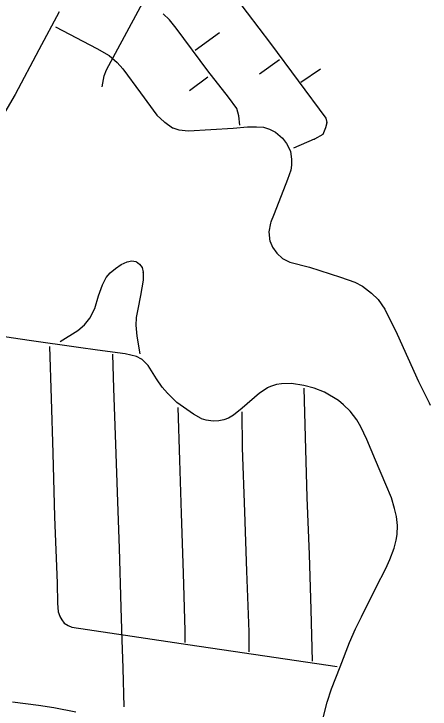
# Model space of a CAD drawing. Extents: x 1219626 to 1426462, y 456797 to 752399.
# Drawn here: x 1343320 to 1345334, y 513467 to 516832 of the extents above; entities that cross this region are included whole.
import ezdxf

# ---------------------------------------------------------------- set-up
doc = ezdxf.new("R2010")
doc.units = 0
doc.layers.add('City Streets', color=7, linetype='Continuous')
doc.layers.add('County Routes Highway Center Lines', color=7, linetype='Continuous')

msp = doc.modelspace()

# ---------------------------------------------------------------- linework, layer by layer
at = {"layer": 'City Streets'}
for p, q in [((1344256.4, 517092.2), (1344560.9, 516689)), ((1344072.6, 516803.1), (1344041.7, 516831.5)), ((1344105.5, 516762.5), (1344072.7, 516803)), ((1343520.7, 516769.2), (1343720.8, 516664.8)), ((1344257.8, 516556.5), (1344105.5, 516762.4)), ((1344315.3, 516740.2), (1344197.4, 516654.2)), ((1344560.9, 516689), (1344828.6, 516327.5)), ((1343720.8, 516664.8), (1343781.6, 516630)), ((1343781.8, 516629.9), (1343820.3, 516596.2)), ((1344604.4, 516609.7), (1344508.7, 516540.1)), ((1343820.4, 516596.1), (1343846.5, 516566.2)), ((1343757.5, 516531.4), (1343768, 516560.3)), ((1343846.5, 516566.1), (1343932.6, 516450.2)), ((1344358.3, 516428.9), (1344257.8, 516556.5)), ((1344803.6, 516564.2), (1344708.9, 516500.4)), ((1343747.8, 516479.2), (1343757.4, 516531.3)), ((1344170.3, 516460.8), (1344258.3, 516527.5)), ((1343932.6, 516450.1), (1344011.8, 516341.9)), ((1344398.9, 516373.9), (1344358.4, 516428.9)), ((1344409.1, 516338.1), (1344399, 516373.6)), ((1344011.9, 516341.8), (1344049.5, 516308.1)), ((1344412.5, 516293), (1344409.1, 516337.9)), ((1344049.6, 516308), (1344088.1, 516281)), ((1344833.5, 516304.9), (1344827.8, 516280)), ((1344828.8, 516327.1), (1344833.5, 516305.3)), ((1344088.4, 516280.9), (1344118.1, 516271.3)), ((1344118.3, 516271.3), (1344164.5, 516266.4)), ((1344164.7, 516266.4), (1344381.2, 516278)), ((1344381.2, 516278), (1344450.8, 516284.8)), ((1344450.9, 516284.8), (1344494.3, 516284.8)), ((1344494.4, 516284.8), (1344527.1, 516282.9)), ((1344527.3, 516282.8), (1344557.1, 516273.2)), ((1344557.2, 516273.2), (1344586.1, 516258.8)), ((1344827.8, 516279.9), (1344815.3, 516248.4)), ((1344586.3, 516258.6), (1344619, 516229.8)), ((1344814.9, 516247.9), (1344773.7, 516225.8)), ((1344619.1, 516229.6), (1344638.3, 516204.6)), ((1344638.4, 516204.5), (1344657.7, 516167)), ((1344773.6, 516225.8), (1344672.1, 516182.3)), ((1344657.8, 516166.7), (1344663.5, 516126.3)), ((1344662.6, 516100.1), (1344659.7, 516076.1)), ((1344663.5, 516126.1), (1344662.6, 516100.2)), ((1344659.6, 516075.9), (1344643.2, 516030.5)), ((1344643.2, 516030.5), (1344579.4, 515864.2)), ((1344579.4, 515864.2), (1344562, 515819.8)), ((1344562, 515819.6), (1344554.3, 515777.3)), ((1344554.3, 515777), (1344559.1, 515730)), ((1344559.2, 515729.7), (1344570.7, 515702.8)), ((1344570.8, 515702.6), (1344591.9, 515673.8)), ((1344592, 515673.7), (1344618.9, 515647.7)), ((1343839.2, 515618.6), (1343868, 515632.1)), ((1343868.3, 515632.2), (1343890.2, 515636.5)), ((1343890.6, 515636.5), (1343910.9, 515633.2)), ((1343911.4, 515633), (1343928, 515620.1)), ((1344619.2, 515647.6), (1344655.7, 515630.3)), ((1344655.9, 515630.2), (1344750.5, 515605.1)), ((1343786.5, 515578.1), (1343811, 515599.7)), ((1343811.1, 515599.8), (1343839.1, 515618.6)), ((1343928.2, 515620), (1343940.5, 515604.8)), ((1343940.7, 515604.3), (1343945, 515581)), ((1344750.6, 515605.1), (1344899.4, 515557.7)), ((1343767.2, 515555.4), (1343786.4, 515578)), ((1343945, 515580.8), (1343945.5, 515542.8)), ((1343748.3, 515521), (1343767, 515555.2)), ((1343945.5, 515542.6), (1343932.9, 515468.3)), ((1344899.5, 515557.7), (1344970, 515533.6)), ((1344970.1, 515533.5), (1345006.7, 515513.3)), ((1343729.9, 515467.3), (1343748.2, 515520.9)), ((1345006.8, 515513.2), (1345050.2, 515480.4)), ((1343711, 515405.5), (1343729.9, 515467.3)), ((1343932.9, 515468.2), (1343919.9, 515402)), ((1345050.3, 515480.3), (1345082.1, 515449.5)), ((1345082.3, 515449.3), (1345114.1, 515403.1)), ((1343686.9, 515359.1), (1343711, 515405.3)), ((1343919.9, 515402), (1343912.1, 515361.5)), ((1345114.1, 515402.9), (1345174, 515282.1)), ((1343661.8, 515326.7), (1343686.8, 515358.9)), ((1343912.1, 515361.4), (1343909.7, 515325.2)), ((1343629.4, 515299.1), (1343661.6, 515326.5)), ((1343909.7, 515325.1), (1343914.5, 515272)), ((1343393.4, 515251.7), (1343118.8, 515290.3)), ((1343543.3, 515246.4), (1343629.2, 515299)), ((1343914.6, 515271.9), (1343929.5, 515185.9)), ((1345174.1, 515282.1), (1345277.5, 515053)), ((1343632.2, 515216.9), (1343393.4, 515251.7)), ((1343493, 515222.2), (1343500.7, 514969.8)), ((1343724.1, 515203.8), (1343632.2, 515216.9)), ((1343858.4, 515185.9), (1343724.1, 515203.8)), ((1343804.3, 515018.7), (1343799.5, 515185.4)), ((1343913, 515173.4), (1343858.5, 515185.9)), ((1343938.1, 515161.3), (1343913.2, 515173.3)), ((1343970.1, 515129.9), (1343938.4, 515161.2)), ((1344010.3, 515065.1), (1343970.2, 515129.7)), ((1344037.3, 515025.5), (1344010.3, 515065)), ((1344062.5, 514996.4), (1344037.4, 515025.4)), ((1344545.4, 515021), (1344508.8, 514996)), ((1344565.7, 515030.2), (1344545.5, 515021.1)), ((1344590.8, 515038.4), (1344565.8, 515030.3)), ((1344614.5, 515041.9), (1344591, 515038.5)), ((1344663.3, 515043.3), (1344614.6, 515041.9)), ((1344722.3, 515033.2), (1344663.5, 515043.3)), ((1344772.6, 515019.6), (1344722.4, 515033.1)), ((1344730.1, 514783.2), (1344723.8, 515020.6)), ((1345277.5, 515053), (1345328.8, 514948.6)), ((1344108.8, 514951.5), (1344062.5, 514996.4)), ((1344508.7, 514995.9), (1344424.1, 514923.4)), ((1344822.9, 515000.8), (1344772.7, 515019.6)), ((1344890.6, 514960.2), (1344823, 515000.7)), ((1343500.7, 514969.8), (1343509.4, 514705.9)), ((1344914.3, 514939.9), (1344890.7, 514960.1)), ((1344188.6, 514894.4), (1344109, 514951.4)), ((1344122.9, 514672), (1344115.7, 514926.8)), ((1344424.1, 514923.4), (1344382.6, 514890.1)), ((1344946.6, 514909.5), (1344914.3, 514939.8)), ((1345328.8, 514948.5), (1345333.6, 514937.9)), ((1344226.8, 514872.7), (1344188.7, 514894.4)), ((1344382.5, 514890), (1344358.9, 514874.7)), ((1344422.2, 514906), (1344425.1, 514731)), ((1344979.1, 514866.4), (1344946.8, 514909.3)), ((1344250, 514865.9), (1344227, 514872.6)), ((1344284.8, 514860.6), (1344250.1, 514865.9)), ((1344310.9, 514862), (1344285, 514860.6)), ((1344336, 514866.8), (1344311, 514862)), ((1344358.7, 514874.5), (1344336.2, 514866.9)), ((1344998.9, 514833), (1344979.1, 514866.3)), ((1345027.9, 514772.1), (1344998.9, 514833)), ((1344739.3, 514491.7), (1344730.1, 514783.2)), ((1345069, 514671.1), (1345027.9, 514772.1)), ((1344425.1, 514731), (1344435.2, 514421.1)), ((1343509.4, 514705.9), (1343516.7, 514397.9)), ((1345119.3, 514554.1), (1345069, 514671)), ((1345146.4, 514490.3), (1345119.3, 514554.1)), ((1344749.5, 514215.2), (1344739.3, 514491.7)), ((1345161.8, 514438.1), (1345146.4, 514490.2)), ((1345170.5, 514399.9), (1345161.9, 514438)), ((1343516.7, 514397.9), (1343528.8, 514076.4)), ((1345175.4, 514354.9), (1345170.6, 514399.8)), ((1345174.9, 514311.5), (1345175.4, 514354.8)), ((1345160.4, 514246.2), (1345170.1, 514285.2)), ((1345170.1, 514285.3), (1345174.9, 514311.3)), ((1343838.6, 513958), (1343830.4, 514246.6)), ((1344758.6, 513948.3), (1344749.5, 514215.2)), ((1345139.6, 514190.5), (1345160.4, 514246)), ((1345118.8, 514148), (1345139.6, 514190.5)), ((1345072.9, 514057.1), (1345118.8, 514148)), ((1344149, 513845.3), (1344140.8, 514125.7)), ((1343528.8, 514076.4), (1343531.2, 513979.8)), ((1345001.8, 513914), (1345072.9, 514057.1)), ((1343531.2, 513979.7), (1343535, 513937.3)), ((1343843.5, 513802.8), (1343838.6, 513958)), ((1344764.9, 513698.8), (1344758.6, 513948.3)), ((1343535.1, 513937.1), (1343541.8, 513916)), ((1343541.9, 513915.8), (1343551.4, 513898.6)), ((1344973.3, 513855), (1345001.8, 513914)), ((1343551.5, 513898.4), (1343563.9, 513883.6)), ((1343564.2, 513883.4), (1343582.4, 513871.9)), ((1343582.5, 513871.9), (1343600.7, 513863.7)), ((1343600.9, 513863.7), (1343892.8, 513819.2)), ((1344149, 513789.7), (1344149, 513845.3)), ((1344944.3, 513788.8), (1344973.3, 513855)), ((1344456, 513840.5), (1344457.5, 513744.8)), ((1343848.8, 513665.5), (1343843.5, 513802.8)), ((1344897.9, 513672.3), (1344944.3, 513788.7)), ((1344381.1, 513746.7), (1344883.9, 513672.7)), ((1343854.1, 513478.4), (1343848.8, 513665.5)), ((1344856.3, 513565), (1344897.9, 513672.2)), ((1344836.5, 513500.2), (1344856.3, 513564.9)), ((1344800.2, 513362.9), (1344836.5, 513500.1))]:
    msp.add_line(p, q, dxfattribs=at)
for points in [[(1343768.1, 516560.4), (1343965.3, 516926.8), (1344139.4, 517248.8)], [(1343830.4, 514246.6), (1343822.7, 514469.9), (1343813.5, 514749.9), (1343804.3, 515018.7)], [(1344140.8, 514125.7), (1344131.1, 514413.9), (1344122.9, 514672)], [(1344435.2, 514421.1), (1344445.4, 514134.9), (1344456, 513840.5)], [(1343892.8, 513819.2), (1344161.1, 513779.6), (1344381.1, 513746.7)]]:
    msp.add_lwpolyline(points, dxfattribs=at)
for centre, start, end in [((1344041.1, 516830.8), 47.3278, 54.8336), ((1344071.9, 516802.4), 38.991, 47.3278), ((1344104.7, 516761.8), 36.4806, 38.991), ((1344560.1, 516688.4), 36.5252, 37.0672), ((1343720.3, 516663.9), 60.2551, 62.4472), ((1343781.1, 516629.2), 48.8141, 60.2551), ((1343819.7, 516595.4), 41.0548, 48.8141), ((1343769, 516560), 151.7083, 159.8637), ((1343845.7, 516565.5), 36.5631, 41.0548), ((1344258.6, 516557.1), 216.4806, 218.2338), ((1343758.4, 516531.1), 159.8637, 169.5085), ((1343931.7, 516449.6), 36.2095, 36.5631), ((1344357.6, 516428.3), 36.3844, 38.2338), ((1344398.1, 516373.3), 15.8431, 36.3844), ((1344012.6, 516342.5), 216.2095, 228.0941), ((1344408.1, 516337.8), 4.3045, 15.8431), ((1344050.2, 516308.8), 228.0941, 235.008), ((1344827.8, 516326.9), 12.2648, 36.5252), ((1344832.6, 516305.1), 347.0054, 12.2648), ((1344088.7, 516281.8), 235.008, 252.1213), ((1344118.4, 516272.3), 252.1213, 264.0531), ((1344164.6, 516267.4), 264.0531, 273.0665), ((1344381.1, 516279), 273.0665, 275.553), ((1344450.9, 516283.8), 90, 95.553), ((1344494.3, 516283.8), 86.6335, 90), ((1344527, 516281.9), 72.1213, 86.6335), ((1344556.8, 516272.3), 63.4349, 72.1213), ((1344826.8, 516280.3), 338.4986, 347.0054), ((1344585.6, 516257.9), 48.5763, 63.4349), ((1344814.4, 516248.8), 298.1416, 338.4986), ((1344618.3, 516229), 37.5686, 48.5763), ((1344637.5, 516204), 27.1497, 37.5686), ((1344773.2, 516226.7), 293.1986, 298.1416), ((1344656.8, 516166.5), 8.1301, 27.1497), ((1344661.6, 516100.2), 353.1572, 357.8789), ((1344662.5, 516126.2), 357.8789, 8.1301), ((1344658.7, 516076.2), 340.1148, 353.1572), ((1344642.3, 516030.9), 339.0071, 340.1148), ((1344578.5, 515864.6), 338.6294, 339.0071), ((1344563, 515819.5), 158.6294, 169.6952), ((1344555.3, 515777.1), 169.6952, 185.8263), ((1344560.1, 515730.1), 185.8263, 203.1986), ((1344571.6, 515703.2), 203.1986, 216.2538), ((1344592.7, 515674.4), 216.2538, 226.0416), ((1343868.4, 515631.2), 101.0702, 115.0169), ((1343890.4, 515635.5), 80.7539, 101.0702), ((1343910.8, 515632.2), 52.3524, 80.7539), ((1344619.6, 515648.5), 226.0416, 244.6538), ((1344656.1, 515631.2), 244.6538, 255.1414), ((1343811.7, 515599), 123.9174, 131.4237), ((1343839.6, 515617.7), 115.0169, 123.9174), ((1343927.4, 515619.3), 39.0939, 52.3524), ((1343939.7, 515604.2), 10.4077, 39.0939), ((1344750.3, 515604.1), 72.3499, 75.1414), ((1343787.1, 515577.3), 131.4237, 139.6001), ((1343944, 515580.8), 0.7252, 10.4077), ((1343767.9, 515554.7), 139.6001, 151.2202), ((1343944.5, 515542.8), 350.4171, 0.7252), ((1344899.1, 515556.8), 71.0954, 72.3499), ((1344969.6, 515532.6), 61.0736, 71.0954), ((1343749.2, 515520.6), 151.2202, 161.1018), ((1345006.2, 515512.4), 52.9269, 61.0736), ((1343730.8, 515467), 161.1018, 163.0547), ((1343931.9, 515468.4), 348.851, 350.4171), ((1345049.6, 515479.6), 45.8814, 52.9269), ((1345081.4, 515448.8), 34.5085, 45.8814), ((1343710.1, 515405.8), 332.488, 343.0547), ((1343920.8, 515401.8), 168.851, 169.2157), ((1345113.2, 515402.5), 26.3814, 34.5085), ((1343686, 515359.5), 322.1843, 332.488), ((1343913.1, 515361.3), 169.2157, 176.1859), ((1343661, 515327.3), 310.3894, 322.1843), ((1343910.7, 515325.2), 176.1859, 185.1944), ((1343628.7, 515299.9), 301.4816, 310.3894), ((1343915.5, 515272.1), 185.1944, 189.8794), ((1345173.1, 515281.7), 24.2981, 26.3814), ((1343393.2, 515250.7), 81.7076, 81.9829), ((1343632.4, 515217.9), 261.7076, 261.9121), ((1343724.2, 515204.8), 261.9121, 262.4189), ((1343858.3, 515184.9), 77.0424, 82.4189), ((1343912.8, 515172.4), 64.3232, 77.0424), ((1343937.7, 515160.4), 45.4374, 64.3232), ((1343969.4, 515129.2), 31.7742, 45.4374), ((1344011.1, 515065.6), 211.7742, 214.3302), ((1344038.1, 515026), 214.3302, 220.9144), ((1344545.9, 515020.2), 114.3411, 124.3803), ((1344566.1, 515029.3), 108.1038, 114.3411), ((1344591.1, 515037.5), 98.1301, 108.1038), ((1344614.7, 515040.9), 91.7014, 98.1301), ((1344663.3, 515042.3), 80.2333, 91.7014), ((1344722.2, 515032.2), 74.9315, 80.2333), ((1345278.4, 515053.4), 204.2981, 206.1391), ((1343805.3, 515018.7), 181.6603, 181.9572), ((1344063.2, 514997.1), 220.9144, 225.9094), ((1344509.3, 514995.1), 124.3803, 130.6013), ((1344772.4, 515018.7), 69.444, 74.9315), ((1344822.5, 514999.9), 59.0362, 69.444), ((1343501.7, 514969.9), 181.7556, 181.8882), ((1344890, 514959.3), 49.3987, 59.0362), ((1344109.5, 514952.2), 225.9094, 234.4295), ((1344423.5, 514924.2), 308.741, 310.6013), ((1344913.7, 514939.1), 46.7624, 49.3987), ((1345327.9, 514948.1), 24.444, 26.1391), ((1345334.5, 514938.3), 204.444, 206.1417), ((1344189.2, 514895.3), 234.4295, 240.3333), ((1344381.9, 514890.9), 303.147, 308.741), ((1344946, 514908.7), 36.9728, 46.7624), ((1344227.2, 514873.6), 240.3333, 253.7398), ((1344250.3, 514866.9), 253.7398, 261.3136), ((1344284.9, 514861.6), 261.3136, 273.1798), ((1344310.9, 514863), 273.1798, 280.8855), ((1344335.9, 514867.8), 280.8855, 288.7999), ((1344358.4, 514875.5), 288.7999, 303.147), ((1344978.3, 514865.8), 30.7189, 36.9728), ((1344998, 514832.5), 25.4633, 30.7189), ((1344731.1, 514783.2), 181.5166, 181.8047), ((1345027, 514771.7), 22.1315, 25.4633), ((1344426.1, 514731), 180.9496, 181.8764), ((1343508.4, 514705.8), 1.3489, 1.8882), ((1344123.9, 514672.1), 181.6304, 181.8234), ((1345069.9, 514671.4), 202.1315, 203.2557), ((1345118.4, 514553.7), 22.9887, 23.2557), ((1344740.3, 514491.7), 181.8047, 182.1026), ((1345145.4, 514489.9), 16.5044, 22.9887), ((1344436.2, 514421.1), 181.8764, 182.0316), ((1345160.9, 514437.8), 12.8356, 16.5044), ((1343517.7, 514397.9), 181.3489, 182.153), ((1345169.6, 514399.7), 6.1373, 12.8356), ((1345174.4, 514354.8), 359.3634, 6.1373), ((1345169.1, 514285.5), 346.1303, 349.5085), ((1345173.9, 514311.5), 349.5085, 359.3634), ((1343829.4, 514246.6), 1.6311, 1.9835), ((1344748.5, 514215.1), 1.9714, 2.1026), ((1345159.4, 514246.4), 339.4986, 346.1303), ((1345138.7, 514190.9), 333.9582, 339.4986), ((1345117.9, 514148.4), 333.1917, 333.9582), ((1344139.8, 514125.7), 1.6789, 1.922), ((1343527.8, 514076.4), 1.4321, 2.153), ((1345073.8, 514056.6), 153.1917, 153.59), ((1343532.2, 513979.8), 181.4321, 185.1944), ((1343839.6, 513958), 181.6311, 181.7843), ((1344757.7, 513948.3), 1.4432, 1.9714), ((1343536, 513937.4), 185.1944, 197.6501), ((1343542.7, 513916.3), 197.6501, 209.0546), ((1345002.7, 513913.5), 153.59, 154.1913), ((1343552.3, 513899.1), 209.0546, 219.9869), ((1343564.7, 513884.3), 219.9869, 237.7244), ((1343582.9, 513872.8), 237.7244, 245.8978), ((1343601.1, 513864.7), 245.8978, 261.3394), ((1344148, 513845.3), 0, 1.6789), ((1344974.2, 513854.6), 154.1913, 156.3487), ((1343892.9, 513820.2), 261.3394, 261.5955), ((1344455, 513840.5), 0.8681, 2.0689), ((1343844.5, 513802.8), 181.7843, 182.2181), ((1344945.2, 513788.4), 156.3487, 158.2806), ((1344381.2, 513747.7), 261.5, 261.6309), ((1343847.8, 513665.4), 1.6281, 2.2181), ((1344898.8, 513671.9), 158.2806, 158.8243), ((1344857.3, 513564.6), 158.8243, 162.9875), ((1344837.4, 513499.9), 162.9875, 165.2068)]:
    msp.add_arc(centre, 1, start, end, dxfattribs=at)
at = {"layer": 'County Routes Highway Center Lines'}
for p, q in [((1343539.5, 516841.7), (1343440.5, 516657.4)), ((1343440.5, 516657.4), (1343326.5, 516442)), ((1343326.5, 516442), (1343276, 516356.6)), ((1343438.8, 513484.4), (1343313.1, 513500.5)), ((1343514, 513473.8), (1343438.8, 513484.4)), ((1343619.7, 513452.9), (1343514, 513473.8))]:
    msp.add_line(p, q, dxfattribs=at)

doc.saveas('drawing.dxf')
